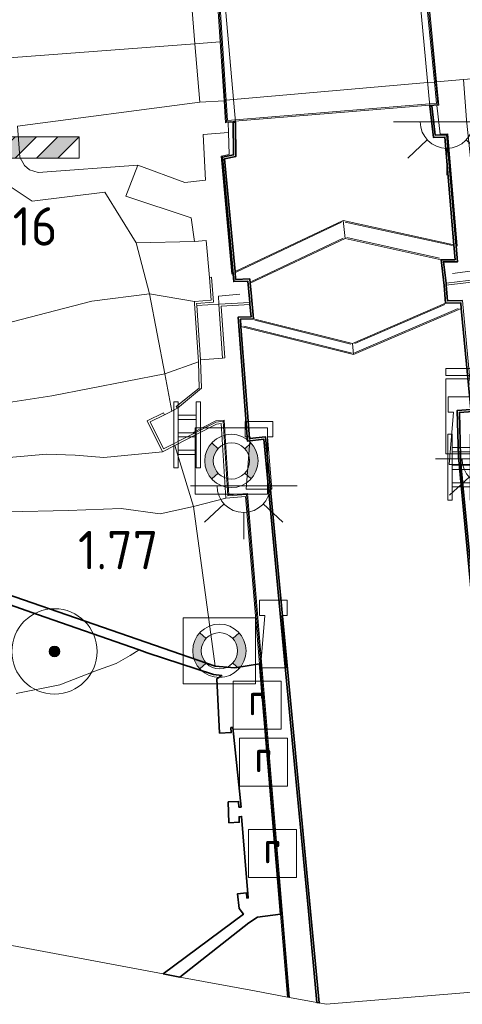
# Model space of a CAD drawing. Extents: x 126429 to 133038, y 413091 to 414846.
# Tile 262 of 304: x 132156 to 132176, y 413207 to 413253. Entities that reach past the tile are written whole.
import ezdxf
from ezdxf.enums import TextEntityAlignment as Align
from ezdxf.lldxf.tags import DXFTag

# ---------------------------------------------------------------- set-up
doc = ezdxf.new("R2010")
doc.units = 0
for name, color, linetype, lineweight in [('B-ME-GK-KADEMUUR-GV', 150, 'Continuous', 35), ('B-ME-GR-BOOM-S', 90, 'Continuous', 25), ('B-ME-GR-GRAS-GV', 60, 'Continuous', 13), ('B-ME-GW-TALUD_KRUIN-G', 90, 'Continuous', 18), ('B-ME-GW-TALUD_TEEN-G', 90, 'Continuous', 18), ('B-ME-IE-MEUBILAIR_WATERWEGMEUBILAIR-S', 150, 'Continuous', 25), ('B-ME-IE-MEUBILAIR_WEGMEUBILAIR-S', 7, 'Continuous', 25), ('B-ME-IE-TERREINAFSCHEIDING_KUNSTMATIG_HEKWERK-G', 20, 'IE-TERREINAFSCHEIDING-KUNSTMATIG', 18), ('B-ME-IE-TERREINAFSCHEIDING_KUNSTMATIG_MUUR-GV', 90, 'Continuous', 18), ('B-ME-KG-GRENS_OPNAME-G', 210, 'KG-OPNAME', 18), ('B-ME-KW-KUNSTWERK_BRUG-GV', 170, 'Continuous', 18), ('B-ME-KW-KUNSTWERK_LANDHOOFD-GV', 170, 'Continuous', 18), ('B-ME-KW-KUNSTWERK_SLUIS-GV', 170, 'Continuous', 18), ('B-ME-KW-KUNSTWERK_SLUIS_SCHUTSLUIS-GV', 170, 'Continuous', 18), ('B-ME-OB-BEKLEDING_STEEN-GV', 30, 'Continuous', 18), ('B-ME-OB-OEVERVOORZIENING-G', 7, 'Continuous', 18), ('B-ME-OG-BEBOUWING_TRAP-GV', 7, 'Continuous', 18), ('B-ME-OG-HOOGTEPUNT-S', 7, 'Continuous', 25), ('B-ME-OG-WATER_KANAAL-GV', 120, 'Continuous', 18), ('B-ME-RI-GWA_RIOOLPUT-S', 30, 'Continuous', 25), ('B-ME-VH-VERHARDING_ASFALT-GV', 252, 'Continuous', 18), ('B-ME-VH-VERHARDING_BASALTVERHARDING-GV', 252, 'Continuous', 18), ('B-ME-VH-VERHARDING_BETON-GV', 252, 'Continuous', 18), ('B-ME-VH-VERHARDING_STRAATBAKSTEEN-GV', 252, 'Continuous', 18), ('B-ME-VH-VERHARDING_TEGEL-GV', 252, 'Continuous', 18), ('B-ME-WH-WINTERBED-G', 150, 'WH-WINTERBED', 18)]:
    doc.layers.add(name, color=color, linetype=linetype, lineweight=lineweight)
doc.layers.add('B-ME-OG-BEBOUWING_TRAP-S', color=7, linetype='Continuous')
doc.styles.add('NLCS-ISO', font='NLCS-ISO.ttf')
doc.styles.add('NLCS-ISO-ANNOTATIVE-T18', font='NLCS-ISO.ttf', dxfattribs={"height": 1.8})
doc.styles.get("Standard").update_dxf_attribs({"font": 'arial.ttf'})
doc.linetypes.add('IE-TERREINAFSCHEIDING-KUNSTMATIG', pattern='A,4,[82,NLCS.SHX,S=0.75,R=90,X=0,Y=0],4,-2', length=10)
tags = doc.linetypes.add('KG-OPNAME', pattern='A,5.5,-2,["O",Standard,S=1.8,R=0,X=-0.5,Y=-0.9],-2,5.5,-2,[5,NLCS.SHX,S=0.75,R=0,X=0,Y=0],-2', length=19).pattern_tags.tags
tags[6] = DXFTag(74, 10)
tags = doc.linetypes.add('WH-WINTERBED', pattern='A,6,-3.5,["WB",Standard,S=1.8,R=0,X=-1.5,Y=-0.9],-3.5,6,-3.5,6,-3.5,6,-3.5,6,-3.5', length=51).pattern_tags.tags
tags[6] = DXFTag(74, 10)

# ---------------------------------------------------------------- blocks, each defined once
blk = doc.blocks.new('SAL-HOOGTELABEL-SO')
at = {"color": 0, "linetype": 'ByBlock', "lineweight": -2, "style": 'NLCS-ISO-ANNOTATIVE-T18'}
blk.add_attdef('HOOGTE', text='', height=1.8, dxfattribs=at).set_placement((2.788, 0), align=Align.RIGHT)
blk = doc.blocks.new('SOG-WATER_REDDINGSMIDDEL-SO')
at = {"linetype": 'ByBlock', "lineweight": 18}
h = blk.add_hatch(color=0, dxfattribs=at)
h.dxf.hatch_style = 1
h.paths.add_polyline_path([(1.25, 0, 0.187058), (0.923, 0.843), (0.628, 0.573, -0.187058), (0.85, 0, -0.187058), (0.628, -0.573), (0.923, -0.843, 0.187058)])
h.paths.add_polyline_path([(-0.628, 0.573), (-0.923, 0.843, 0.187058), (-1.25, 0, 0.187058), (-0.923, -0.843), (-0.628, -0.573, -0.187058), (-0.85, 0, -0.187058)])
at = {"color": 0, "linetype": 'ByBlock', "lineweight": 18}
blk.add_lwpolyline([(1.699, 1.55), (-1.699, 1.55), (-1.699, -1.55), (1.699, -1.55)], close=True, dxfattribs=at)
for points in [[(-0.628, 0.573), (-0.923, 0.843)], [(0.923, 0.843), (0.628, 0.573)], [(-0.628, -0.573), (-0.923, -0.843)], [(0.923, -0.843), (0.628, -0.573)]]:
    blk.add_lwpolyline(points, dxfattribs=at)
for radius in [1.25, 0.85]:
    blk.add_circle((0, 0), radius, dxfattribs=at)
blk = doc.blocks.new('SGR-BOOM_01-SO')
at = {"linetype": 'ByBlock', "lineweight": 18}
h = blk.add_hatch(color=0, dxfattribs=at)
h.dxf.hatch_style = 1
edge = h.paths.add_edge_path()
edge.add_arc((0, 0), 0.25, 0, 360)
at = {"color": 0, "linetype": 'ByBlock', "lineweight": 18}
for radius in [2, 0.25]:
    blk.add_circle((0, 0), radius, dxfattribs=at)
blk = doc.blocks.new('SIE-WATER_BOLDER-SO')
at = {"color": 0, "linetype": 'ByBlock', "lineweight": 18}
blk.add_lwpolyline([(0.402, 0.867), (0.602, -1.587), (-0.602, -1.587), (-0.402, 0.867), (-0.65, 0.867), (-0.65, 1.587), (0.65, 1.587), (0.65, 0.867)], close=True, dxfattribs=at)
blk = doc.blocks.new('SRI-PUT_INSPECTIEPUT_RIOOLPUT-SO')
at = {"color": 0, "linetype": 'ByBlock', "lineweight": 18}
blk.add_lwpolyline([(-1.125, -1.125), (1.125, -1.125), (1.125, 1.125), (-1.125, 1.125)], close=True, dxfattribs=at)
at = {"color": 0, "linetype": 'ByBlock', "lineweight": 18, "style": 'NLCS-ISO'}
blk.add_text('r', height=1.5, dxfattribs=at).set_placement((0, 0.283), align=Align.MIDDLE_CENTER)
blk = doc.blocks.new('SIE-WEG_SLAGBOOM-SO')
at = {"linetype": 'ByBlock', "lineweight": 18}
h = blk.add_hatch(color=0, dxfattribs=at)
h.dxf.hatch_style = 1
h.paths.add_polyline_path([(0, 0.5), (-1, 0.5), (-2, -0.5), (-1, -0.5)])
h.paths.add_polyline_path([(2, 0.5), (1, 0.5), (0, -0.5), (1, -0.5)])
at = {"color": 0, "linetype": 'ByBlock', "lineweight": 18}
blk.add_lwpolyline([(-2, 0.5), (2, 0.5), (2, -0.5), (-2, -0.5)], close=True, dxfattribs=at)
for points in [[(-2, -0.5), (-1, 0.5)], [(-1, -0.5), (0, 0.5)], [(0, -0.5), (1, 0.5)], [(1, -0.5), (2, 0.5)]]:
    blk.add_lwpolyline(points, dxfattribs=at)
blk = doc.blocks.new('SOG-WEG_TRAP-SO')
at = {"color": 0, "linetype": 'ByBlock', "lineweight": 18}
for points in [[(-0.425, -1.55), (-0.425, 1.55), (-0.625, 1.55), (-0.625, -1.55)], [(0.425, 1.55), (0.625, 1.55), (0.625, -1.55), (0.425, -1.55)]]:
    blk.add_lwpolyline(points, close=True, dxfattribs=at)
for points in [[(0.425, 0.925), (-0.425, 0.925)], [(0.425, 0.725), (-0.425, 0.725)], [(0.425, 0.1), (-0.425, 0.1)], [(0.425, -0.1), (-0.425, -0.1)], [(0.425, -0.725), (-0.425, -0.725)], [(0.425, -0.925), (-0.425, -0.925)]]:
    blk.add_lwpolyline(points, dxfattribs=at)
blk = doc.blocks.new('SKL-ET_OV_LICHTPUNT-SO')
at = {"color": 0, "linetype": 'ByBlock', "lineweight": 18}
for points in [[(-1.25, 0), (-2.5, 0)], [(1.25, 0), (2.5, 0)], [(-0.915, -0.851), (-1.831, -1.703)], [(0.915, -0.851), (1.831, -1.703)], [(0, -1.25), (0, -2.5)]]:
    blk.add_lwpolyline(points, dxfattribs=at)
blk.add_lwpolyline([(0, 0), (1.25, 0, -1), (-1.25, 0)], format="xyb", close=True, dxfattribs=at)
blk = doc.blocks.new('SKL-DATA_KAST-SO')
at = {"color": 0, "linetype": 'ByBlock', "lineweight": 18}
for points in [[(-2, 2), (2, 2), (2, 1.68), (-2, 1.68)], [(-2, 1.52), (2, 1.52), (2, -2), (-2, -2)]]:
    blk.add_lwpolyline(points, close=True, dxfattribs=at)

msp = doc.modelspace()

# ---------------------------------------------------------------- linework, layer by layer
at = {"layer": 'B-ME-GK-KADEMUUR-GV'}
for points in [[(132178.488, 413207.552, 0.391), (132176.14, 413232.503, 0.391), (132176.083, 413234.673, 0.391), (132176.716, 413234.72, 0.391), (132176.273, 413239.457, 0.391), (132176.248, 413239.719, 0.391), (132175.541, 413239.702, 0.391), (132175.473, 413240.535, 0.391), (132175.327, 413241.738, 0.391), (132175.988, 413241.736, 0.391), (132175.93, 413242.435, 0.391), (132175.508, 413247.479, 0.391), (132174.97, 413247.468, 0.391), (132174.801, 413248.936, 0.391), (132174.902, 413248.944, 5.513), (132175.059, 413247.57, 5.535), (132175.6, 413247.581, 5.545), (132176.097, 413241.636, 5.553), (132175.44, 413241.637, 5.587), (132175.565, 413240.638, 5.593), (132175.573, 413240.538, 3.393), (132175.633, 413239.804, 3.355), (132176.339, 413239.821, 3.313)], [(132176.825, 413234.627, 3.313), (132176.186, 413234.581, 3.313), (132176.24, 413232.509, 3.305), (132176.276, 413231.982, 3.265), (132177.066, 413223.73, 1.677)], [(132151.665, 413227.205, 1.785), (132164.742, 413222.69, 1.788), (132165.656, 413222.611, 1.789), (132166.811, 413222.795, 1.815), (132167.795, 413211.071, 1.53), (132166.728, 413210.929, 1.837), (132166.323, 413210.668, 1.837), (132163.081, 413208.115, 1.513), (132162.301, 413208.274, 0.7), (132166.059, 413211.075, 0.7), (132165.858, 413211.327, 0.7), (132165.791, 413212.024, 0.7), (132166.202, 413212.069, 0.7), (132166.228, 413211.823, 0.7), (132166.287, 413211.83, 0.7), (132165.975, 413215.647, 0.7), (132165.859, 413215.636, 0.7), (132165.864, 413215.379, 0.7), (132165.379, 413215.356, 0.7), (132165.354, 413216.327, 0.7), (132165.834, 413216.348, 0.7), (132165.847, 413216.084, 0.7), (132165.95, 413216.09, 0.7), (132165.56, 413219.813, 0.7), (132165.474, 413219.809, 0.7), (132165.491, 413219.578, 0.7), (132164.941, 413219.557, 0.7), (132164.818, 413222.089, 0.7), (132165.047, 413222.256, 0.7), (132164.657, 413222.297, 0.7), (132161.543, 413223.322, 0.7), (132161.169, 413223.453, 0.7), (132156.409, 413225.113, 1.303), (132152.277, 413226.556, 1.548)]]:
    msp.add_polyline3d(points, dxfattribs=at)
msp.add_polyline3d([(132165.668, 413241.179, 0.391), (132165.697, 413240.815, 0.391), (132166.356, 413240.837, 0.391), (132166.377, 413240.631, 0.391), (132166.423, 413240.179, 0.391), (132166.459, 413239.828, 0.391), (132166.537, 413238.97, 0.391), (132165.917, 413238.943, 0.391), (132165.942, 413238.614, 0.391), (132166.343, 413233.351, 0.391), (132167.102, 413233.431, 0.391), (132169.614, 413206.907, 0.391), (132169.51, 413206.927, 1.532), (132169.105, 413211.204, 1.602), (132167.989, 413222.992, 1.796), (132167.246, 413230.839, 3.191), (132167.011, 413233.321, 3.183), (132166.251, 413233.24, 3.183), (132165.809, 413239.039, 3.201), (132166.427, 413239.066, 3.201), (132166.369, 413239.637, 3.201), (132166.367, 413239.737, 5.489), (132166.266, 413240.734, 5.489), (132165.606, 413240.712, 5.489), (132165.073, 413246.544, 5.439), (132165.602, 413246.65, 5.441), (132165.581, 413248.178, 5.481), (132165.693, 413248.187, 0.391), (132165.703, 413246.569, 0.391), (132165.181, 413246.464, 0.391)], close=True, dxfattribs=at)
at = {"layer": 'B-ME-GR-GRAS-GV'}
for points in [[(132155.463, 413247.99, 5.405), (132155.586, 413246.544, 5.291), (132155.8, 413246.146, 5.241), (132156.038, 413245.955, 5.223), (132156.445, 413245.816, 5.219), (132161.108, 413246.173, 5.383), (132160.548, 413244.709, 5.489), (132163.604, 413243.692, 5.539), (132163.766, 413242.595, 5.553), (132161.032, 413242.529, 5.277), (132159.565, 413244.899, 5.256), (132156.151, 413244.478, 5.193), (132153.61, 413246.174, 5.332)], [(132153.61, 413246.174, 5.332), (132156.151, 413244.478, 5.193), (132159.565, 413244.899, 5.256), (132161.032, 413242.529, 5.277), (132161.653, 413240.131, 5.082), (132158.952, 413239.793, 4.939), (132153.94, 413238.493, 4.926)], [(132153.94, 413238.493, 4.926), (132158.952, 413239.793, 4.939), (132161.653, 413240.131, 5.082), (132162.373, 413236.387, 3.328), (132157.077, 413235.359, 3.245), (132154.632, 413234.984, 3.251)], [(132154.632, 413234.984, 3.251), (132157.077, 413235.359, 3.245), (132162.373, 413236.387, 3.328), (132162.698, 413234.641, 3.297), (132162.358, 413234.474, 3.297), (132162.32, 413234.566, 3.138), (132161.547, 413234.188, 2.986), (132162.273, 413232.74, 2.73), (132159.52, 413232.462, 2.879), (132158.176, 413232.577, 2.901), (132156.828, 413232.627, 2.888), (132154.525, 413232.428, 2.915)], [(132154.525, 413232.428, 2.915), (132156.828, 413232.627, 2.888), (132158.176, 413232.577, 2.901), (132159.52, 413232.462, 2.879), (132162.273, 413232.74, 2.73), (132162.845, 413233.032, 2.76), (132163.727, 413230.168, 1.976), (132162.162, 413229.83, 1.981), (132160.325, 413230.074, 2.027), (132157.85, 413229.978, 1.877), (132155.013, 413229.924, 1.889)], [(132155.013, 413229.924, 1.889), (132157.85, 413229.978, 1.877), (132160.325, 413230.074, 2.027), (132162.162, 413229.83, 1.981), (132163.727, 413230.168, 1.976), (132164.742, 413222.69, 1.788), (132151.665, 413227.205, 1.785)], [(132152.277, 413226.556, 1.548), (132156.409, 413225.113, 1.303), (132161.169, 413223.453, 0.7), (132160.749, 413223.191, 0.7), (132160.098, 413222.816, 0.7), (132159.096, 413222.457, 0.7), (132157.453, 413221.816, 0.7), (132155.414, 413221.407, 0.7)]]:
    msp.add_polyline3d(points, dxfattribs=at)
msp.add_polyline3d([(132167.795, 413211.071, 1.53), (132168.121, 413207.186, 1.923), (132166.581, 413207.474, 1.521), (132163.081, 413208.115, 1.513), (132166.323, 413210.668, 1.837), (132166.728, 413210.929, 1.837)], close=True, dxfattribs=at)
at = {"layer": 'B-ME-GW-TALUD_KRUIN-G'}
for points in [[(132063.848, 413213.389, 3.112), (132062.301, 413224.526, 3.25), (132061.811, 413227.094, 3.316), (132061.47, 413228.529, 3.242), (132061.027, 413230.476, 3.361), (132060.608, 413232.188, 3.487), (132060.74, 413233.888, 3.65), (132061.418, 413235.12, 3.832), (132062.371, 413235.922, 3.768), (132063.543, 413236.579, 4.026), (132078.88, 413237.732, 4.101), (132096.75, 413239.164, 4.251), (132111.828, 413240.616, 4.526), (132127.499, 413242.302, 4.864), (132134.694, 413242.631, 4.889), (132137.485, 413242.442, 4.939), (132140.675, 413240.517, 4.964), (132143.354, 413238.881, 4.939), (132148.215, 413237.949, 4.914), (132153.94, 413238.493, 4.926), (132158.952, 413239.793, 4.939), (132161.653, 413240.131, 5.082), (132163.761, 413239.776, 5.141)], [(132116.949, 413237.813, 2.962), (132117.744, 413237.139, 2.964), (132118.476, 413236.195, 2.981), (132119.338, 413234.629, 2.983), (132120.767, 413232.441, 2.997), (132122.161, 413231.075, 2.998), (132123.738, 413230.322, 3.011), (132125.201, 413230.145, 3.051), (132126.814, 413230.392, 3.101), (132128.56, 413230.495, 3.138), (132130.475, 413230.73, 3.126), (132132.419, 413231.018, 3.135), (132135.541, 413231.19, 3.102), (132138.501, 413231.595, 3.174), (132141.928, 413231.716, 3.098), (132143.921, 413231.749, 3.057), (132146.332, 413231.84, 3.152), (132150.052, 413231.935, 2.95), (132152.137, 413232.154, 2.997), (132154.525, 413232.428, 2.915), (132156.828, 413232.627, 2.888), (132158.176, 413232.577, 2.901), (132159.52, 413232.462, 2.879), (132162.273, 413232.74, 2.73)]]:
    msp.add_polyline3d(points, dxfattribs=at)
at = {"layer": 'B-ME-GW-TALUD_TEEN-G'}
for points in [[(132163.96, 413236.943, 3.393), (132162.373, 413236.387, 3.328), (132157.077, 413235.359, 3.245), (132154.632, 413234.984, 3.251), (132151.431, 413234.459, 3.326), (132148.268, 413234.24, 3.203), (132145.176, 413234.126, 3.338), (132141.588, 413235.224, 3.35), (132138.657, 413237.411, 3.277), (132137.218, 413237.87, 3.397), (132135.607, 413237.768, 3.718), (132133.77, 413237.637, 3.669), (132132.415, 413237.72, 3.558), (132130.728, 413237.978, 3.536), (132128.264, 413238.675, 3.332), (132126.391, 413239.187, 3.273), (132124.218, 413239.054, 3.233), (132119.796, 413238.859, 3.209), (132117.799, 413238.072, 3.052), (132116.949, 413237.813, 2.962)], [(132165.242, 413230.567, 1.924), (132163.727, 413230.168, 1.976), (132162.162, 413229.83, 1.981), (132160.325, 413230.074, 2.027), (132157.85, 413229.978, 1.877), (132155.013, 413229.924, 1.889), (132152.874, 413229.573, 1.882), (132150.6, 413229.326, 1.831), (132148.24, 413229.155, 1.671), (132145.932, 413228.77, 1.726), (132143.284, 413228.243, 1.789), (132140.784, 413228.105, 1.81), (132138.526, 413227.825, 1.873), (132137.014, 413227.689, 1.754), (132134.823, 413227.487, 1.893), (132132.15, 413227.005, 1.818), (132129.177, 413226.447, 1.756), (132124.449, 413226.276, 1.768), (132122.296, 413226.334, 1.668), (132118.889, 413227.912, 1.454)]]:
    msp.add_polyline3d(points, dxfattribs=at)
at = {"layer": 'B-ME-IE-TERREINAFSCHEIDING_KUNSTMATIG_HEKWERK-G'}
for points in [[(132165.32, 413248.257, 5.553), (132165.6841, 413248.2869, 5.5534), (132174.7918, 413249.0353, 5.5627), (132175.117, 413249.062, 5.563)], [(132175.128, 413248.963, 5.581), (132175.176, 413248.57, 5.581), (132175.293, 413247.622, 5.581), (132175.646, 413247.632, 5.581), (132176.085, 413242.378, 5.629)], [(132165.524, 413241.062, 5.573), (132165.019, 413246.584, 5.573), (132165.394, 413246.659, 5.573), (132165.359, 413247.696, 5.573), (132165.343, 413248.158, 5.573)], [(132162.698, 413234.641, 3.297), (132162.373, 413236.387, 3.328), (132161.653, 413240.131, 5.082), (132161.032, 413242.529, 5.277), (132159.565, 413244.899, 5.256), (132156.151, 413244.478, 5.193), (132153.61, 413246.174, 5.332), (132148.825, 413245.658, 5.33), (132136.496, 413244.842, 5.326), (132120.718, 413243.501, 4.946), (132106.726, 413242.257, 4.858), (132101.766, 413241.546, 4.632), (132096.311, 413241.111, 4.669), (132093.086, 413240.841, 4.575), (132089.72, 413240.518, 4.485), (132083.72, 413240.093, 4.577), (132079.747, 413239.548, 4.474), (132063.493, 413237.903, 4.191), (132059.625, 413237.146, 4.16)], [(132170.665, 413243.489, 5.573), (132165.714, 413241.146, 5.573)], [(132175.859, 413242.399, 5.629), (132170.839, 413243.501, 5.629)], [(132166.439, 413240.716, 5.573), (132170.732, 413242.745, 5.573)], [(132170.906, 413242.769, 5.629), (132175.254, 413241.805, 5.629)], [(132175.87, 413241.09, 5.529), (132177.045, 413241.242, 5.529), (132177.111, 413240.82, 5.529), (132177.383, 413238.005, 3.301)], [(132165.084, 413237.123, 3.393), (132164.906, 413239.659, 5.489), (132164.897, 413240.024, 5.502), (132165.901, 413240.12, 5.502)], [(132175.501, 413239.63, 3.435), (132171.285, 413237.807, 3.435)], [(132171.275, 413237.366, 3.435), (132176.133, 413239.451, 3.435)], [(132171.101, 413237.783, 3.435), (132166.592, 413238.905, 3.435)], [(132166.084, 413238.629, 3.435), (132171.153, 413237.358, 3.435)], [(132163.68, 413233.626, 3.293), (132164.764, 413234.179, 3.291), (132165.157, 413234.219, 3.291), (132165.383, 413230.72, 3.317), (132166.248, 413230.784, 3.317)], [(132164.742, 413222.69, 1.788), (132163.727, 413230.168, 1.976), (132162.845, 413233.032, 2.76)], [(132168.223, 413207.167, 3.305), (132166.248, 413230.784, 3.317)]]:
    msp.add_polyline3d(points, dxfattribs=at)
at = {"layer": 'B-ME-IE-TERREINAFSCHEIDING_KUNSTMATIG_MUUR-GV'}
for points in [[(132164.089, 413235.722, 3.267), (132162.971, 413234.775, 3.297), (132162.909, 413234.853, 3.297), (132163.989, 413235.719, 3.391), (132163.96, 413236.943, 3.393), (132163.767, 413239.679, 5.141), (132163.761, 413239.776, 5.141), (132164.544, 413239.834, 5.327), (132164.466, 413240.904, 5.475), (132164.566, 413240.911, 5.537), (132164.651, 413239.741, 5.489), (132163.868, 413239.686, 5.253), (132163.873, 413239.586, 5.489), (132164.052, 413237.05, 3.393)], [(132177.111, 413240.82, 5.529), (132177.383, 413238.005, 3.301), (132177.284, 413237.99, 3.375), (132177.021, 413240.709, 3.307), (132175.573, 413240.538, 3.393), (132175.565, 413240.638, 5.593)], [(132165.184, 413237.131, 3.201), (132165.084, 413237.123, 3.393), (132164.906, 413239.659, 5.489), (132166.367, 413239.737, 5.489), (132166.369, 413239.637, 3.201), (132165.013, 413239.565, 3.201)], [(132161.682, 413234.142, 3.297), (132162.317, 413232.875, 3.295), (132164.778, 413234.13, 3.291), (132165.11, 413234.164, 3.291), (132165.336, 413230.666, 3.317), (132166.202, 413230.73, 3.317), (132168.172, 413207.177, 3.305), (132168.121, 413207.186, 1.923), (132167.795, 413211.071, 1.53), (132166.811, 413222.795, 1.815), (132166.16, 413230.633, 1.924), (132165.242, 413230.567, 1.924), (132165.017, 413234.054, 2.862), (132164.807, 413234.032, 2.862), (132163.845, 413233.542, 2.812), (132162.845, 413233.032, 2.76), (132162.273, 413232.74, 2.73), (132161.547, 413234.188, 2.986), (132162.32, 413234.566, 3.138), (132162.358, 413234.474, 3.297)]]:
    msp.add_polyline3d(points, close=True, dxfattribs=at)
at = {"layer": 'B-ME-KG-GRENS_OPNAME-G'}
msp.add_polyline3d([(132138.9, 413212.649, 0.391), (132162.301, 413208.274, 0.7), (132163.081, 413208.115, 1.513), (132166.581, 413207.474, 1.521), (132168.121, 413207.186, 1.923), (132168.172, 413207.177, 3.305), (132168.223, 413207.167, 3.305), (132169.51, 413206.927, 1.532), (132169.614, 413206.907, 0.391), (132169.946, 413206.845, 0.391), (132178.488, 413207.552, 0.391), (132178.588, 413207.56, 1.645), (132179.647, 413207.648, 3.309), (132179.697, 413207.652, 3.309), (132179.747, 413207.656, 1.823), (132180.495, 413207.718, 1.798), (132181.577, 413207.807, 1.899), (132186.57, 413208.221, 2.029), (132189.84, 413208.491, 1.897), (132190.79, 413208.57, 1.291), (132209.175, 413210.092, 1.702), (132229.946, 413211.86, 1.581), (132250.718, 413213.628, 1.46), (132265.567, 413214.897, 1.447)], dxfattribs=at)
at = {"layer": 'B-ME-KW-KUNSTWERK_BRUG-GV'}
msp.add_polyline3d([(132175.172, 413249.016, 5.563), (132165.273, 413248.203, 5.553), (132164.737, 413256.358, 5.577), (132174.361, 413257.226, 5.611)], close=True, dxfattribs=at)
at = {"layer": 'B-ME-KW-KUNSTWERK_LANDHOOFD-GV'}
for points in [[(132174.902, 413248.944, 5.513), (132174.801, 413248.936, 0.391), (132174.023, 413257.347, 0.391), (132174.668, 413257.41, 0.391), (132174.617, 413257.883, 0.9), (132174.706, 413257.825, 5.611), (132174.76, 413257.312, 5.611), (132174.406, 413257.28, 5.611), (132174.417, 413257.17, 5.61), (132174.515, 413256.179, 5.605), (132174.811, 413253.183, 5.587), (132175.118, 413250.073, 5.569), (132175.227, 413248.971, 5.563), (132175.128, 413248.963, 5.581)], [(132164.263, 413256.763, 0.635), (132164.289, 413256.457, 0.391), (132164.95, 413256.523, 0.391), (132165.693, 413248.187, 0.391), (132165.581, 413248.178, 5.481), (132165.343, 413248.158, 5.573), (132165.226, 413248.149, 5.553), (132165.159, 413249.181, 5.555), (132164.977, 413251.948, 5.53), (132164.758, 413255.277, 5.5), (132164.69, 413256.306, 5.577), (132164.684, 413256.404, 5.577), (132164.2, 413256.359, 5.578), (132164.171, 413256.751, 5.502)]]:
    msp.add_polyline3d(points, close=True, dxfattribs=at)
at = {"layer": 'B-ME-KW-KUNSTWERK_SLUIS-GV'}
for points in [[(132170.827, 413242.735, 0.391), (132166.377, 413240.631, 0.391), (132166.356, 413240.837, 0.391), (132165.697, 413240.815, 0.391), (132165.668, 413241.179, 0.391), (132170.732, 413243.576, 0.391)], [(132175.93, 413242.435, 0.391), (132175.988, 413241.736, 0.391), (132175.327, 413241.738, 0.391), (132170.827, 413242.735, 0.391), (132170.732, 413243.576, 0.391)], [(132176.273, 413239.457, 0.391), (132171.221, 413237.289, 0.391), (132171.178, 413237.815, 0.391), (132175.541, 413239.702, 0.391), (132176.248, 413239.719, 0.391)], [(132171.178, 413237.815, 0.391), (132171.221, 413237.289, 0.391), (132165.942, 413238.614, 0.391), (132165.917, 413238.943, 0.391), (132166.537, 413238.97, 0.391)]]:
    msp.add_polyline3d(points, close=True, dxfattribs=at)
at = {"layer": 'B-ME-KW-KUNSTWERK_SLUIS_SCHUTSLUIS-GV'}
msp.add_polyline3d([(132176.273, 413239.457, 0.391), (132176.716, 413234.72, 0.391), (132176.083, 413234.673, 0.391), (132176.14, 413232.503, 0.391), (132178.488, 413207.552, 0.391), (132169.946, 413206.845, 0.391), (132169.614, 413206.907, 0.391), (132167.102, 413233.431, 0.391), (132166.343, 413233.351, 0.391), (132165.942, 413238.614, 0.391), (132171.221, 413237.289, 0.391)], close=True, dxfattribs=at)
at = {"layer": 'B-ME-OB-BEKLEDING_STEEN-GV'}
for points in [[(132164.544, 413239.834, 5.327), (132163.761, 413239.776, 5.141), (132161.653, 413240.131, 5.082), (132161.032, 413242.529, 5.277), (132163.766, 413242.595, 5.553), (132164.309, 413242.629, 5.553), (132164.466, 413240.904, 5.475)], [(132163.96, 413236.943, 3.393), (132162.373, 413236.387, 3.328), (132161.653, 413240.131, 5.082), (132163.761, 413239.776, 5.141), (132163.767, 413239.679, 5.141)], [(132162.971, 413234.775, 3.297), (132162.698, 413234.641, 3.297), (132162.373, 413236.387, 3.328), (132163.96, 413236.943, 3.393), (132163.989, 413235.719, 3.391), (132162.909, 413234.853, 3.297)], [(132165.242, 413230.567, 1.924), (132163.727, 413230.168, 1.976), (132162.845, 413233.032, 2.76), (132163.845, 413233.542, 2.812), (132164.807, 413234.032, 2.862), (132165.017, 413234.054, 2.862)]]:
    msp.add_polyline3d(points, close=True, dxfattribs=at)
at = {"layer": 'B-ME-OB-OEVERVOORZIENING-G'}
for points in [[(132164.95, 413256.523, 0.391), (132165.693, 413248.187, 0.391), (132165.703, 413246.569, 0.391), (132165.181, 413246.464, 0.391), (132165.668, 413241.179, 0.391), (132170.732, 413243.576, 0.391), (132175.93, 413242.435, 0.391), (132175.508, 413247.479, 0.391), (132174.97, 413247.468, 0.391), (132174.801, 413248.936, 0.391), (132174.023, 413257.347, 0.391)], [(132178.488, 413207.552, 0.391), (132176.14, 413232.503, 0.391), (132176.083, 413234.673, 0.391), (132176.716, 413234.72, 0.391), (132176.273, 413239.457, 0.391), (132171.221, 413237.289, 0.391), (132165.942, 413238.614, 0.391), (132166.343, 413233.351, 0.391), (132167.102, 413233.431, 0.391), (132169.614, 413206.907, 0.391)], [(132162.301, 413208.274, 0.7), (132166.059, 413211.075, 0.7), (132165.858, 413211.327, 0.7), (132165.791, 413212.024, 0.7), (132166.202, 413212.069, 0.7), (132166.228, 413211.823, 0.7), (132166.287, 413211.83, 0.7), (132165.975, 413215.647, 0.7), (132165.859, 413215.636, 0.7), (132165.864, 413215.379, 0.7), (132165.379, 413215.356, 0.7), (132165.354, 413216.327, 0.7), (132165.834, 413216.348, 0.7), (132165.847, 413216.084, 0.7), (132165.95, 413216.09, 0.7), (132165.56, 413219.813, 0.7), (132165.474, 413219.809, 0.7), (132165.491, 413219.578, 0.7), (132164.941, 413219.557, 0.7), (132164.818, 413222.089, 0.7), (132165.047, 413222.256, 0.7), (132164.657, 413222.297, 0.7), (132161.543, 413223.322, 0.7), (132161.169, 413223.453, 0.7), (132160.749, 413223.191, 0.7), (132160.098, 413222.816, 0.7), (132159.096, 413222.457, 0.7), (132157.453, 413221.816, 0.7), (132155.414, 413221.407, 0.7)]]:
    msp.add_polyline3d(points, dxfattribs=at)
msp.add_polyline3d([(132171.178, 413237.815, 0.391), (132166.537, 413238.97, 0.391), (132166.459, 413239.828, 0.391), (132166.423, 413240.179, 0.391), (132166.377, 413240.631, 0.391), (132170.827, 413242.735, 0.391), (132175.327, 413241.738, 0.391), (132175.473, 413240.535, 0.391), (132175.541, 413239.702, 0.391)], close=True, dxfattribs=at)
at = {"layer": 'B-ME-OG-BEBOUWING_TRAP-GV'}
msp.add_polyline3d([(132165.084, 413237.123, 3.393), (132164.052, 413237.05, 3.393), (132163.873, 413239.586, 5.489), (132164.906, 413239.659, 5.489)], close=True, dxfattribs=at)
at = {"layer": 'B-ME-OG-WATER_KANAAL-GV'}
for points in [[(132174.801, 413248.936, 0.391), (132174.97, 413247.468, 0.391), (132175.508, 413247.479, 0.391), (132175.93, 413242.435, 0.391), (132170.732, 413243.576, 0.391), (132165.668, 413241.179, 0.391), (132165.181, 413246.464, 0.391), (132165.703, 413246.569, 0.391), (132165.693, 413248.187, 0.391), (132164.95, 413256.523, 0.391), (132169.295, 413259.163, 0.391), (132174.023, 413257.347, 0.391)], [(132175.541, 413239.702, 0.391), (132171.178, 413237.815, 0.391), (132166.537, 413238.97, 0.391), (132166.459, 413239.828, 0.391), (132166.423, 413240.179, 0.391), (132166.377, 413240.631, 0.391), (132170.827, 413242.735, 0.391), (132175.327, 413241.738, 0.391), (132175.473, 413240.535, 0.391)]]:
    msp.add_polyline3d(points, close=True, dxfattribs=at)
msp.add_polyline3d([(132155.414, 413221.407, 0.7), (132157.453, 413221.816, 0.7), (132159.096, 413222.457, 0.7), (132160.098, 413222.816, 0.7), (132160.749, 413223.191, 0.7), (132161.169, 413223.453, 0.7), (132161.543, 413223.322, 0.7), (132164.657, 413222.297, 0.7), (132165.047, 413222.256, 0.7), (132164.818, 413222.089, 0.7), (132164.941, 413219.557, 0.7), (132165.491, 413219.578, 0.7), (132165.474, 413219.809, 0.7), (132165.56, 413219.813, 0.7), (132165.95, 413216.09, 0.7), (132165.847, 413216.084, 0.7), (132165.834, 413216.348, 0.7), (132165.354, 413216.327, 0.7), (132165.379, 413215.356, 0.7), (132165.864, 413215.379, 0.7), (132165.859, 413215.636, 0.7), (132165.975, 413215.647, 0.7), (132166.287, 413211.83, 0.7), (132166.228, 413211.823, 0.7), (132166.202, 413212.069, 0.7), (132165.791, 413212.024, 0.7), (132165.858, 413211.327, 0.7), (132166.059, 413211.075, 0.7), (132162.301, 413208.274, 0.7), (132138.9, 413212.649, 0.391)], dxfattribs=at)
at = {"layer": 'B-ME-VH-VERHARDING_ASFALT-GV'}
msp.add_polyline3d([(132260.802, 413258.271, 5.48), (132231.856, 413255.525, 5.54), (132218.43, 413254.177, 5.598), (132210.635, 413253.296, 5.616), (132195.32, 413251.824, 5.448), (132176.376, 413250.182, 5.561), (132175.118, 413250.073, 5.569), (132174.811, 413253.183, 5.587), (132174.515, 413256.179, 5.605), (132175.724, 413256.25, 5.432), (132186.562, 413257.32, 5.465), (132206.274, 413259.042, 5.382), (132210.42, 413259.404, 5.5), (132224.748, 413260.784, 5.512), (132239.669, 413262.22, 5.462), (132248.39, 413263.309, 5.5), (132249.224, 413265.056, 5.425), (132250.993, 413268.457, 5.15), (132251.423, 413270.463, 4.975), (132255.894, 413270.701, 5.09)], dxfattribs=at)
msp.add_polyline3d([(132165.5991, 413249.2408, 5.5555), (132165.257, 413249.211, 5.555), (132164.858, 413255.283, 5.574), (132165.0589, 413255.3015, 5.5747), (132174.1347, 413256.1391, 5.6041), (132174.415, 413256.165, 5.605), (132175.019, 413250.06, 5.569), (132174.6996, 413250.0322, 5.5685)], close=True, dxfattribs=at)
at = {"layer": 'B-ME-VH-VERHARDING_BASALTVERHARDING-GV'}
msp.add_polyline3d([(132166.811, 413222.795, 1.815), (132165.656, 413222.611, 1.789), (132164.742, 413222.69, 1.788), (132163.727, 413230.168, 1.976), (132165.242, 413230.567, 1.924), (132166.16, 413230.633, 1.924)], close=True, dxfattribs=at)
at = {"layer": 'B-ME-VH-VERHARDING_BETON-GV'}
for points in [[(132165.159, 413249.181, 5.555), (132164.014, 413249.112, 5.464), (132163.788, 413251.858, 5.524), (132163.524, 413255.181, 5.5), (132164.758, 413255.277, 5.5), (132164.977, 413251.948, 5.53)], [(132176.526, 413248.297, 5.354), (132177.187, 413241.843, 5.354), (132178.089, 413241.935, 5.354), (132178.162, 413241.019, 5.381), (132178.064, 413241.002, 5.521), (132177.111, 413240.82, 5.529), (132175.565, 413240.638, 5.593), (132175.44, 413241.637, 5.587), (132176.097, 413241.636, 5.553), (132175.6, 413247.581, 5.545), (132175.059, 413247.57, 5.535), (132174.902, 413248.944, 5.513), (132175.128, 413248.963, 5.581), (132175.227, 413248.971, 5.563), (132175.118, 413250.073, 5.569), (132176.376, 413250.182, 5.561)], [(132165.073, 413246.544, 5.439), (132165.606, 413240.712, 5.489), (132166.266, 413240.734, 5.489), (132166.367, 413239.737, 5.489), (132164.906, 413239.659, 5.489), (132163.873, 413239.586, 5.489), (132163.868, 413239.686, 5.253), (132164.651, 413239.741, 5.489), (132164.566, 413240.911, 5.537), (132164.466, 413240.904, 5.475), (132164.309, 413242.629, 5.553), (132163.766, 413242.595, 5.553), (132163.604, 413243.692, 5.539), (132160.548, 413244.709, 5.489), (132161.108, 413246.173, 5.383), (132163.307, 413245.356, 5.465), (132164.277, 413245.463, 5.465), (132164.171, 413247.6, 5.465), (132165.359, 413247.696, 5.573), (132165.343, 413248.158, 5.573), (132165.581, 413248.178, 5.481), (132165.602, 413246.65, 5.441)], [(132177.021, 413240.709, 3.307), (132177.284, 413237.99, 3.375), (132177.383, 413238.005, 3.301), (132178.291, 413238.15, 3.301), (132178.404, 413236.721, 3.283), (132181.164, 413235.818, 3.281), (132180.835, 413234.54, 3.137), (132178.014, 413235.343, 3.183), (132178.026, 413232.053, 3.287), (132177.402, 413232.028, 3.271), (132179.697, 413207.652, 3.309), (132179.647, 413207.648, 3.309), (132178.588, 413207.56, 1.645), (132178.159, 413212.117, 1.681), (132177.066, 413223.73, 1.677), (132176.276, 413231.982, 3.265), (132176.24, 413232.509, 3.305), (132176.186, 413234.581, 3.313), (132176.825, 413234.627, 3.313), (132176.339, 413239.821, 3.313), (132175.633, 413239.804, 3.355), (132175.573, 413240.538, 3.393)], [(132165.809, 413239.039, 3.201), (132166.251, 413233.24, 3.183), (132167.011, 413233.321, 3.183), (132167.246, 413230.839, 3.191), (132167.989, 413222.992, 1.796), (132169.105, 413211.204, 1.602), (132169.51, 413206.927, 1.532), (132168.223, 413207.167, 3.305), (132168.172, 413207.177, 3.305), (132166.202, 413230.73, 3.317), (132165.336, 413230.666, 3.317), (132165.11, 413234.164, 3.291), (132164.778, 413234.13, 3.291), (132162.317, 413232.875, 3.295), (132161.682, 413234.142, 3.297), (132162.358, 413234.474, 3.297), (132162.698, 413234.641, 3.297), (132162.971, 413234.775, 3.297), (132164.089, 413235.722, 3.267), (132164.052, 413237.05, 3.393), (132165.084, 413237.123, 3.393), (132165.184, 413237.131, 3.201), (132165.013, 413239.565, 3.201), (132166.369, 413239.637, 3.201), (132166.427, 413239.066, 3.201)]]:
    msp.add_polyline3d(points, close=True, dxfattribs=at)
at = {"layer": 'B-ME-VH-VERHARDING_STRAATBAKSTEEN-GV'}
msp.add_polyline3d([(132152.665, 413254.748, 5.348), (132155.696, 413254.348, 5.373), (132163.524, 413255.181, 5.5), (132163.788, 413251.858, 5.524), (132164.014, 413249.112, 5.464), (132155.463, 413247.99, 5.405)], dxfattribs=at)
at = {"layer": 'B-ME-VH-VERHARDING_TEGEL-GV'}
for points in [[(132165.6841, 413248.2869, 5.5534), (132165.32, 413248.257, 5.553), (132165.257, 413249.211, 5.555), (132165.5991, 413249.2408, 5.5555), (132174.6996, 413250.0322, 5.5685), (132175.019, 413250.06, 5.569), (132175.117, 413249.062, 5.563), (132174.7918, 413249.0353, 5.5627)], [(132165.159, 413249.181, 5.555), (132165.226, 413248.149, 5.553), (132165.343, 413248.158, 5.573), (132165.359, 413247.696, 5.573), (132164.171, 413247.6, 5.465), (132164.277, 413245.463, 5.465), (132163.307, 413245.356, 5.465), (132161.108, 413246.173, 5.383), (132156.445, 413245.816, 5.219), (132156.038, 413245.955, 5.223), (132155.8, 413246.146, 5.241), (132155.586, 413246.544, 5.291), (132155.463, 413247.99, 5.405), (132164.014, 413249.112, 5.464)]]:
    msp.add_polyline3d(points, close=True, dxfattribs=at)
at = {"layer": 'B-ME-WH-WINTERBED-G'}
msp.add_polyline3d([(132139.095, 413249.994, 5.398), (132163.788, 413251.858, 5.524), (132164.977, 413251.948, 5.53)], dxfattribs=at)

# ---------------------------------------------------------------- block references
at = {"layer": 'B-ME-GR-BOOM-S'}
msp.add_blockref('SGR-BOOM_01-SO', (132157.203, 413223.381, 1.257), dxfattribs=at)
at = {"layer": 'B-ME-IE-MEUBILAIR_WATERWEGMEUBILAIR-S'}
for name, p in [('SIE-WATER_BOLDER-SO', (132176.312, 413233.728, 3.294)), ('SIE-WATER_BOLDER-SO', (132166.787, 413232.566, 3.281)), ('SOG-WATER_REDDINGSMIDDEL-SO', (132165.498, 413232.307, 3.304)), ('SIE-WATER_BOLDER-SO', (132167.467, 413224.195, 3.256)), ('SOG-WATER_REDDINGSMIDDEL-SO', (132164.936, 413223.41, 1.71))]:
    msp.add_blockref(name, p, dxfattribs=at)
at = {"layer": 'B-ME-IE-MEUBILAIR_WEGMEUBILAIR-S'}
for name, p in [('SKL-ET_OV_LICHTPUNT-SO', (132175.597, 413248.202, 5.54)), ('SIE-WEG_SLAGBOOM-SO', (132156.364, 413247, 5.368)), ('SKL-DATA_KAST-SO', (132177.545, 413234.636, 3.254)), ('SKL-ET_OV_LICHTPUNT-SO', (132177.561, 413232.405, 3.289)), ('SKL-ET_OV_LICHTPUNT-SO', (132166.074, 413231.141, 3.304))]:
    msp.add_blockref(name, p, dxfattribs=at)
at = {"layer": 'B-ME-OG-BEBOUWING_TRAP-S'}
for p in [(132163.422, 413233.531, 2.807), (132176.274, 413232.012, 3.267)]:
    msp.add_blockref('SOG-WEG_TRAP-SO', p, dxfattribs=at)
at = {"layer": 'B-ME-OG-HOOGTEPUNT-S'}
for p, values in [((132154.554, 413242.396, 5.156), {'HOOGTE': '5.16'}), ((132159.287, 413227.229, 1.768), {'HOOGTE': '1.77'})]:
    msp.add_blockref('SAL-HOOGTELABEL-SO', p, dxfattribs=at).add_auto_attribs(values)
at = {"layer": 'B-ME-RI-GWA_RIOOLPUT-S'}
for p in [(132166.706, 413220.855, 1.845), (132166.996, 413218.186, 1.845), (132167.418, 413213.916, 1.845)]:
    msp.add_blockref('SRI-PUT_INSPECTIEPUT_RIOOLPUT-SO', p, dxfattribs=at)

doc.saveas('drawing.dxf')
